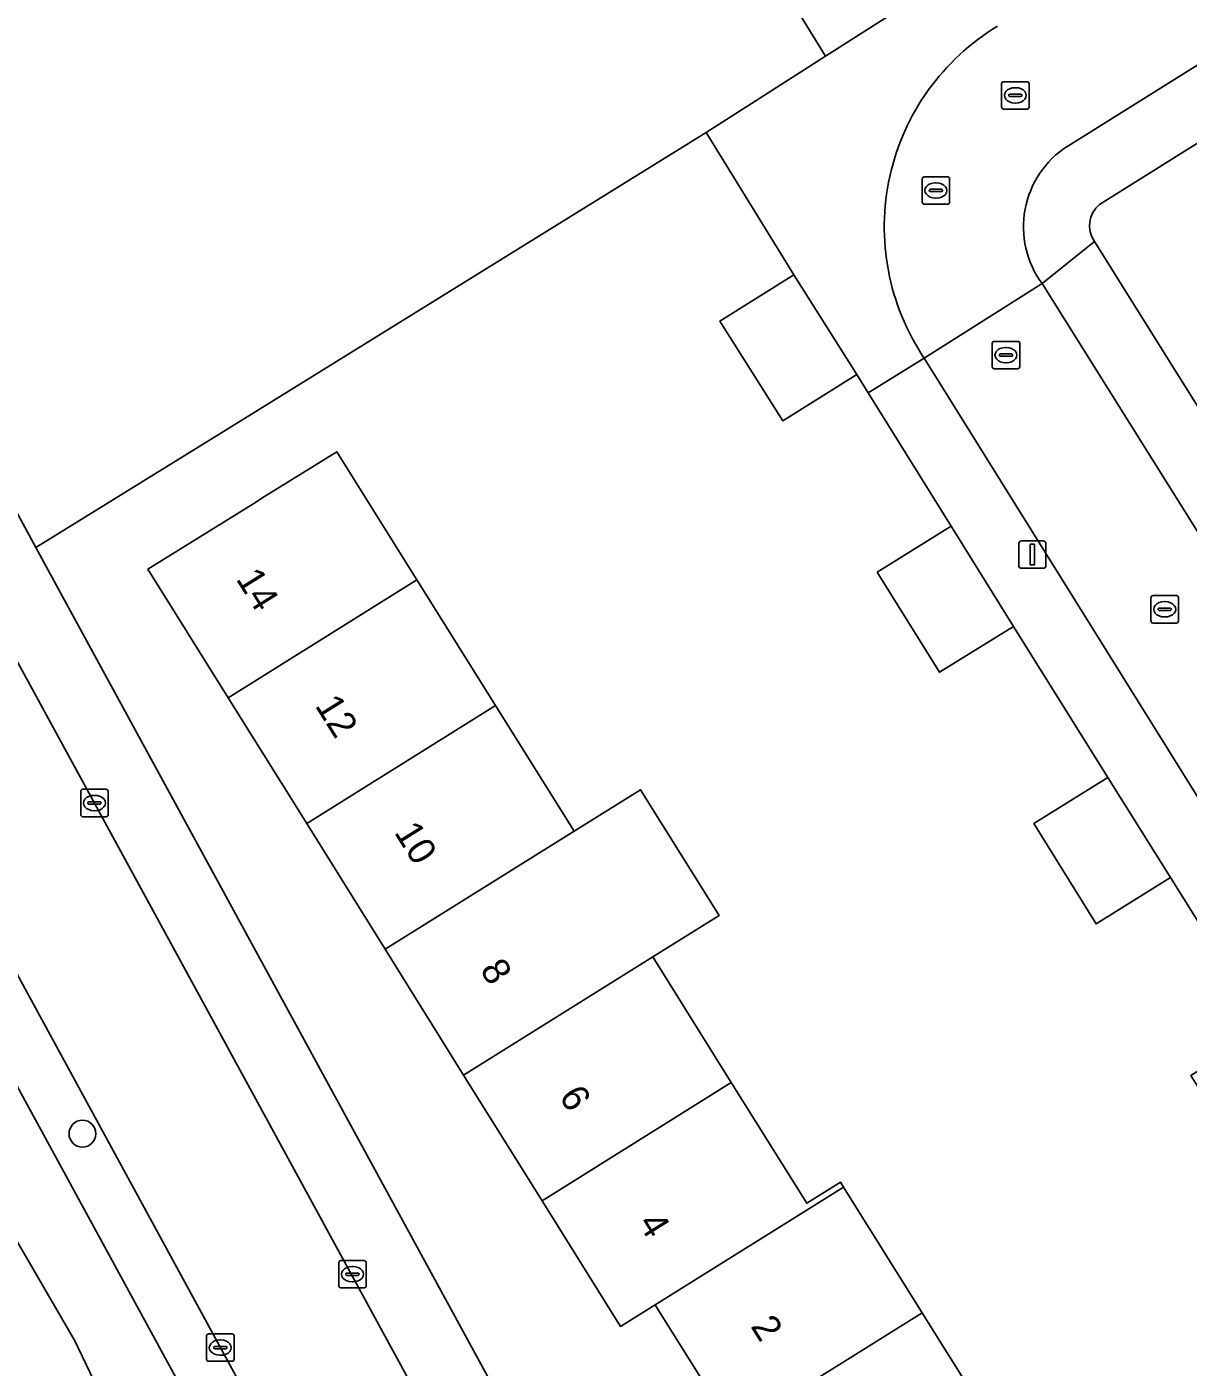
# Model space of a CAD drawing. Extents: x 157767 to 159172, y 387839 to 389425.
# Drawn here: x 158542.71 to 158585.08, y 388310.69 to 388359.59 of the extents above; entities that cross this region are included whole.
import ezdxf

# ---------------------------------------------------------------- set-up
doc = ezdxf.new("R2010")
doc.units = 0
for name, color, linetype in [('IMGEO_Boom', 7, 'Continuous'), ('IMGEO_Erf', 7, 'Continuous'), ('IMGEO_Groenvoorziening', 7, 'Continuous'), ('IMGEO_Kolk', 7, 'Continuous'), ('IMGEO_Lichtmast', 7, 'Continuous'), ('IMGEO_Pand', 7, 'Continuous'), ('IMGEO_Pand_nummerreeks', 7, 'Continuous'), ('IMGEO_Parkeervlak_open', 7, 'Continuous'), ('IMGEO_Rijbaan_lokaal_gesloten', 7, 'Continuous'), ('IMGEO_Rijbaan_lokaal_open', 7, 'Continuous'), ('IMGEO_Rioolput', 7, 'Continuous'), ('IMGEO_Verkeerseiland_open', 7, 'Continuous'), ('IMGEO_Voetpad_open', 7, 'Continuous')]:
    doc.layers.add(name, color=color, linetype=linetype)

msp = doc.modelspace()

# ---------------------------------------------------------------- linework, layer by layer
at = {"layer": 'IMGEO_Boom'}
msp.add_circle((158544.736, 388319.206), 0.489, dxfattribs=at)
at = {"layer": 'IMGEO_Erf'}
for points in [[(158666.035, 388405.812), (158581.849, 388353.107)], [(158581.666, 388351.761), (158603.405, 388317.002), (158686.836, 388369.127)], [(158579.455, 388330.517), (158582.149, 388332.198), (158578.702, 388337.711), (158576.006, 388336.038), (158573.738, 388339.691), (158576.434, 388341.364), (158573.406, 388346.23), (158572.988, 388346.902), (158570.289, 388345.213), (158567.998, 388348.849), (158570.697, 388350.538), (158567.494, 388355.736), (158549.535, 388344.602), (158543.035, 388340.593), (158544.005, 388338.802), (158566.2, 388298.085)], [(158568.503, 388308.376), (158565.711, 388312.84), (158565.635, 388312.961), (158564.372, 388312.172), (158561.508, 388316.76), (158558.645, 388321.346), (158555.782, 388325.933), (158552.918, 388330.52), (158550.055, 388335.107), (158547.126, 388339.798), (158550.985, 388342.2), (158551.381, 388342.447), (158554.012, 388344.085), (158556.939, 388339.406), (158559.807, 388334.821), (158562.675, 388330.237), (158565.102, 388331.752), (158567.967, 388327.165), (158565.543, 388325.652), (158568.411, 388321.068), (158571.164, 388316.668), (158572.393, 388317.437), (158572.509, 388317.252), (158575.379, 388312.669), (158575.657, 388312.224), (158578.31, 388307.985)], [(158568.709, 388297.399), (158593.97, 388313.222), (158590.139, 388319.433), (158587.429, 388317.723), (158585.178, 388321.33), (158587.891, 388323.028), (158584.431, 388328.554), (158581.719, 388326.857), (158579.455, 388330.517)]]:
    msp.add_lwpolyline(points, dxfattribs=at)
msp.add_arc((158582.481, 388352.336), 0.998, 129.3456, 215.1697, dxfattribs=at)
at = {"layer": 'IMGEO_Groenvoorziening'}
msp.add_lwpolyline([(158530.768, 388363.248), (158543.035, 388340.593), (158549.535, 388344.602), (158567.494, 388355.736), (158571.846, 388358.513), (158569.211, 388362.815), (158578.473, 388368.741), (158565.751, 388389.116), (158563.588, 388392.373), (158555.102, 388405.937), (158555.065, 388406.169), (158549.599, 388401.902), (158546.429, 388399.427), (158542.011, 388396.34)], dxfattribs=at)
at = {"layer": 'IMGEO_Kolk'}
for p, q in [((158578.273, 388356.66), (158578.273, 388357.512)), ((158578.348, 388357.586), (158579.2, 388357.586)), ((158579.274, 388357.512), (158579.274, 388356.66)), ((158578.532, 388357.08), (158578.532, 388357.092)), ((158578.97, 388357.043), (158578.572, 388357.043)), ((158578.575, 388357.129), (158578.973, 388357.129)), ((158578.761, 388357.366), (158578.786, 388357.366)), ((158579.016, 388357.092), (158579.016, 388357.08)), ((158579.2, 388356.586), (158578.348, 388356.586)), ((158578.784, 388356.806), (158578.759, 388356.806)), ((158578.007, 388348.111), (158578.859, 388348.111)), ((158577.932, 388347.185), (158577.932, 388348.037)), ((158578.191, 388347.605), (158578.191, 388347.617)), ((158578.234, 388347.654), (158578.632, 388347.654)), ((158578.42, 388347.891), (158578.445, 388347.891)), ((158578.675, 388347.617), (158578.675, 388347.605)), ((158578.933, 388348.037), (158578.933, 388347.185)), ((158578.629, 388347.568), (158578.231, 388347.568)), ((158578.443, 388347.331), (158578.418, 388347.331)), ((158578.859, 388347.111), (158578.007, 388347.111)), ((158583.799, 388338.836), (158584.651, 388338.836)), ((158583.724, 388337.91), (158583.724, 388338.762)), ((158583.983, 388338.33), (158583.983, 388338.342)), ((158584.026, 388338.379), (158584.424, 388338.379)), ((158584.212, 388338.616), (158584.237, 388338.616)), ((158584.467, 388338.342), (158584.467, 388338.33)), ((158584.725, 388338.762), (158584.725, 388337.91)), ((158584.651, 388337.836), (158583.799, 388337.836)), ((158584.421, 388338.293), (158584.023, 388338.293)), ((158584.235, 388338.056), (158584.21, 388338.056)), ((158544.673, 388330.843), (158544.673, 388331.695)), ((158544.748, 388331.769), (158545.6, 388331.769)), ((158545.161, 388331.549), (158545.186, 388331.549)), ((158545.674, 388331.695), (158545.674, 388330.843)), ((158544.932, 388331.263), (158544.932, 388331.275)), ((158545.37, 388331.226), (158544.972, 388331.226)), ((158544.975, 388331.312), (158545.373, 388331.312)), ((158545.184, 388330.989), (158545.159, 388330.989)), ((158545.416, 388331.275), (158545.416, 388331.263)), ((158545.6, 388330.769), (158544.748, 388330.769)), ((158554.087, 388313.652), (158554.087, 388314.504)), ((158554.162, 388314.578), (158555.014, 388314.578)), ((158554.575, 388314.358), (158554.6, 388314.358)), ((158555.088, 388314.504), (158555.088, 388313.652)), ((158554.346, 388314.072), (158554.346, 388314.084)), ((158554.784, 388314.035), (158554.386, 388314.035)), ((158554.389, 388314.121), (158554.787, 388314.121)), ((158554.83, 388314.084), (158554.83, 388314.072)), ((158555.014, 388313.578), (158554.162, 388313.578)), ((158554.598, 388313.798), (158554.573, 388313.798)), ((158549.265, 388310.975), (158549.265, 388311.827)), ((158549.34, 388311.901), (158550.192, 388311.901)), ((158549.567, 388311.444), (158549.965, 388311.444)), ((158549.753, 388311.681), (158549.778, 388311.681)), ((158550.266, 388311.827), (158550.266, 388310.975)), ((158549.524, 388311.395), (158549.524, 388311.407)), ((158549.962, 388311.358), (158549.564, 388311.358)), ((158549.776, 388311.121), (158549.751, 388311.121)), ((158550.008, 388311.407), (158550.008, 388311.395)), ((158550.192, 388310.901), (158549.34, 388310.901))]:
    msp.add_line(p, q, dxfattribs=at)
for points in [[(158578.273, 388356.66), (158578.273, 388357.512)], [(158578.348, 388357.586), (158579.2, 388357.586)], [(158579.274, 388357.512), (158579.274, 388356.66)], [(158579.2, 388356.586), (158578.348, 388356.586)], [(158578.007, 388348.111), (158578.859, 388348.111)], [(158577.932, 388347.185), (158577.932, 388348.037)], [(158578.933, 388348.037), (158578.933, 388347.185)], [(158578.859, 388347.111), (158578.007, 388347.111)], [(158583.799, 388338.836), (158584.651, 388338.836)], [(158583.724, 388337.91), (158583.724, 388338.762)], [(158584.725, 388338.762), (158584.725, 388337.91)], [(158584.651, 388337.836), (158583.799, 388337.836)], [(158544.673, 388330.843), (158544.673, 388331.695)], [(158544.748, 388331.769), (158545.6, 388331.769)], [(158545.674, 388331.695), (158545.674, 388330.843)], [(158545.6, 388330.769), (158544.748, 388330.769)], [(158554.087, 388313.652), (158554.087, 388314.504)], [(158554.162, 388314.578), (158555.014, 388314.578)], [(158555.088, 388314.504), (158555.088, 388313.652)], [(158555.014, 388313.578), (158554.162, 388313.578)], [(158549.265, 388310.975), (158549.265, 388311.827)], [(158549.34, 388311.901), (158550.192, 388311.901)], [(158550.266, 388311.827), (158550.266, 388310.975)], [(158550.192, 388310.901), (158549.34, 388310.901)]]:
    msp.add_lwpolyline(points, dxfattribs=at)
for centre, radius, start, end in [((158578.35, 388357.51), 0.0765, 91.552, 178.448), ((158578.35, 388357.51), 0.0765, 91.552, 178.448), ((158579.198, 388357.51), 0.0765, 1.552, 88.448), ((158579.198, 388357.51), 0.0765, 1.552, 88.448), ((158578.572, 388357.089), 0.0403, 85.8775, 175.7526), ((158578.569, 388357.079), 0.0366, 178.938, 274.7102), ((158578.973, 388357.086), 0.043, 264.8664, 352.4533), ((158578.977, 388357.091), 0.0386, 1.7309, 96.639), ((158578.35, 388356.662), 0.0765, 181.552, 268.448), ((158578.35, 388356.662), 0.0765, 181.552, 268.448), ((158579.198, 388356.662), 0.0765, 271.552, 358.448), ((158579.198, 388356.662), 0.0765, 271.552, 358.448), ((158578.009, 388348.035), 0.0765, 91.552, 178.448), ((158578.009, 388348.035), 0.0765, 91.552, 178.448), ((158578.857, 388348.035), 0.0765, 1.552, 88.448), ((158578.857, 388348.035), 0.0765, 1.552, 88.448), ((158578.231, 388347.614), 0.0403, 85.8775, 175.7526), ((158578.228, 388347.604), 0.0366, 178.938, 274.7102), ((158578.632, 388347.611), 0.043, 264.8664, 352.4533), ((158578.636, 388347.616), 0.0386, 1.7309, 96.639), ((158578.009, 388347.187), 0.0765, 181.552, 268.448), ((158578.009, 388347.187), 0.0765, 181.552, 268.448), ((158578.857, 388347.187), 0.0765, 271.552, 358.448), ((158578.857, 388347.187), 0.0765, 271.552, 358.448), ((158583.801, 388338.76), 0.0765, 91.552, 178.448), ((158583.801, 388338.76), 0.0765, 91.552, 178.448), ((158584.649, 388338.76), 0.0765, 1.552, 88.448), ((158584.649, 388338.76), 0.0765, 1.552, 88.448), ((158584.023, 388338.339), 0.0403, 85.8775, 175.7526), ((158584.02, 388338.329), 0.0366, 178.938, 274.7102), ((158584.424, 388338.336), 0.043, 264.8664, 352.4533), ((158584.428, 388338.341), 0.0386, 1.7309, 96.639), ((158583.801, 388337.912), 0.0765, 181.552, 268.448), ((158583.801, 388337.912), 0.0765, 181.552, 268.448), ((158584.649, 388337.912), 0.0765, 271.552, 358.448), ((158584.649, 388337.912), 0.0765, 271.552, 358.448), ((158544.75, 388331.693), 0.0765, 91.552, 178.448), ((158544.75, 388331.693), 0.0765, 91.552, 178.448), ((158545.598, 388331.693), 0.0765, 1.552, 88.448), ((158545.598, 388331.693), 0.0765, 1.552, 88.448), ((158544.972, 388331.272), 0.0403, 85.8775, 175.7526), ((158544.969, 388331.262), 0.0366, 178.938, 274.7102), ((158545.373, 388331.269), 0.043, 264.8664, 352.4533), ((158545.377, 388331.274), 0.0386, 1.7309, 96.639), ((158544.75, 388330.845), 0.0765, 181.552, 268.448), ((158544.75, 388330.845), 0.0765, 181.552, 268.448), ((158545.598, 388330.845), 0.0765, 271.552, 358.448), ((158545.598, 388330.845), 0.0765, 271.552, 358.448), ((158554.164, 388314.502), 0.0765, 91.552, 178.448), ((158554.164, 388314.502), 0.0765, 91.552, 178.448), ((158555.012, 388314.502), 0.0765, 1.552, 88.448), ((158555.012, 388314.502), 0.0765, 1.552, 88.448), ((158554.386, 388314.081), 0.0403, 85.8775, 175.7526), ((158554.383, 388314.071), 0.0366, 178.938, 274.7102), ((158554.787, 388314.078), 0.043, 264.8664, 352.4533), ((158554.791, 388314.083), 0.0386, 1.7309, 96.639), ((158554.164, 388313.654), 0.0765, 181.552, 268.448), ((158554.164, 388313.654), 0.0765, 181.552, 268.448), ((158555.012, 388313.654), 0.0765, 271.552, 358.448), ((158555.012, 388313.654), 0.0765, 271.552, 358.448), ((158549.342, 388311.825), 0.0765, 91.552, 178.448), ((158549.342, 388311.825), 0.0765, 91.552, 178.448), ((158549.564, 388311.404), 0.0403, 85.8775, 175.7526), ((158549.969, 388311.406), 0.0386, 1.7309, 96.639), ((158550.19, 388311.825), 0.0765, 1.552, 88.448), ((158550.19, 388311.825), 0.0765, 1.552, 88.448), ((158549.342, 388310.977), 0.0765, 181.552, 268.448), ((158549.342, 388310.977), 0.0765, 181.552, 268.448), ((158549.561, 388311.394), 0.0366, 178.938, 274.7102), ((158549.965, 388311.401), 0.043, 264.8664, 352.4533), ((158550.19, 388310.977), 0.0765, 271.552, 358.448), ((158550.19, 388310.977), 0.0765, 271.552, 358.448)]:
    msp.add_arc(centre, radius, start, end, dxfattribs=at)
for centre, major_axis, ratio, start_param, end_param in [((158578.76, 388357.086), (-0.387, 0.002), 0.722429, 4.712389, 7.853982), ((158578.785, 388357.086), (-0.39, 0.002), 0.717154, 1.570796, 4.712389), ((158578.419, 388347.611), (-0.387, 0.002), 0.722429, 4.712389, 7.853982), ((158578.444, 388347.611), (-0.39, 0.002), 0.717154, 1.570796, 4.712389), ((158584.211, 388338.336), (-0.387, 0.002), 0.722429, 4.712389, 7.853982), ((158584.236, 388338.336), (-0.39, 0.002), 0.717154, 1.570796, 4.712389), ((158545.16, 388331.269), (-0.387, 0.002), 0.722429, 4.712389, 7.853982), ((158545.185, 388331.269), (-0.39, 0.002), 0.717154, 1.570796, 4.712389), ((158554.574, 388314.078), (-0.387, 0.002), 0.722429, 4.712389, 7.853982), ((158554.599, 388314.078), (-0.39, 0.002), 0.717154, 1.570796, 4.712389), ((158549.752, 388311.401), (-0.387, 0.002), 0.722429, 4.712389, 7.853982), ((158549.777, 388311.401), (-0.39, 0.002), 0.717154, 1.570796, 4.712389)]:
    msp.add_ellipse(centre, major_axis=major_axis, ratio=ratio, start_param=start_param, end_param=end_param, dxfattribs=at)
at = {"layer": 'IMGEO_Lichtmast'}
for p, q in [((158578.999, 388340.832), (158579.789, 388340.832)), ((158579.789, 388340.832), (158578.999, 388340.832)), ((158578.899, 388339.932), (158578.899, 388340.732)), ((158578.899, 388340.732), (158578.899, 388339.932)), ((158579.889, 388340.732), (158579.889, 388339.932)), ((158579.889, 388339.932), (158579.889, 388340.732)), ((158579.789, 388339.832), (158578.999, 388339.832)), ((158578.999, 388339.832), (158579.789, 388339.832))]:
    msp.add_line(p, q, dxfattribs=at)
msp.add_lwpolyline([(158579.319, 388340.707), (158579.469, 388340.707), (158579.469, 388339.957), (158579.319, 388339.957), (158579.319, 388340.707)], dxfattribs=at)
for centre, start, end in [((158578.999, 388340.732), 90, 180), ((158578.999, 388340.732), 90, 180), ((158579.789, 388340.732), 0, 90), ((158579.789, 388340.732), 360, 90), ((158578.999, 388339.932), 180, 270), ((158578.999, 388339.932), 180, 270), ((158579.789, 388339.932), 270, 0), ((158579.789, 388339.932), 270, 0)]:
    msp.add_arc(centre, 0.1, start, end, dxfattribs=at)
at = {"layer": 'IMGEO_Pand'}
for points in [[(158572.988, 388346.902), (158570.697, 388350.538), (158567.998, 388348.849), (158570.289, 388345.213)], [(158550.055, 388335.107), (158556.939, 388339.406), (158554.012, 388344.085), (158551.381, 388342.447), (158550.985, 388342.2), (158547.126, 388339.798)], [(158576.434, 388341.364), (158573.738, 388339.691), (158576.006, 388336.038), (158578.702, 388337.711)], [(158550.055, 388335.107), (158552.918, 388330.52), (158559.807, 388334.821), (158556.939, 388339.406)], [(158559.807, 388334.821), (158552.918, 388330.52), (158555.782, 388325.933), (158562.675, 388330.237)], [(158582.149, 388332.198), (158579.455, 388330.517), (158581.719, 388326.857), (158584.431, 388328.554)], [(158567.967, 388327.165), (158565.102, 388331.752), (158562.675, 388330.237), (158555.782, 388325.933), (158558.645, 388321.346), (158565.543, 388325.652)], [(158558.645, 388321.346), (158561.508, 388316.76), (158568.411, 388321.068), (158565.543, 388325.652)], [(158572.509, 388317.252), (158572.393, 388317.437), (158571.164, 388316.668), (158568.411, 388321.068), (158561.508, 388316.76), (158564.372, 388312.172), (158565.635, 388312.961)], [(158572.509, 388317.252), (158565.635, 388312.961), (158565.711, 388312.84), (158568.503, 388308.376), (158575.379, 388312.669)], [(158575.379, 388312.669), (158568.503, 388308.376), (158571.433, 388303.692), (158578.31, 388307.985), (158575.657, 388312.224)]]:
    msp.add_lwpolyline(points, close=True, dxfattribs=at)
at = {"layer": 'IMGEO_Parkeervlak_open'}
msp.add_lwpolyline([(158586.864, 388373.978), (158578.473, 388368.741), (158569.211, 388362.815), (158571.846, 388358.513), (158581.157, 388364.454), (158589.482, 388369.765), (158588.549, 388371.26)], close=True, dxfattribs=at)
at = {"layer": 'IMGEO_Rijbaan_lokaal_gesloten'}
for points in [[(158522.774, 388356.867), (158520.193, 388355.786), (158524.893, 388346.524), (158527.752, 388341.202), (158531.535, 388334.178), (158536.428, 388325.454), (158544.459, 388311.65), (158555.339, 388288.902)], [(158556.51, 388294.945), (158522.774, 388356.867)], [(158542.376, 388309.582), (158543.994, 388306.988), (158548.892, 388299.222), (158550.013, 388297.421), (158555.339, 388288.902), (158544.459, 388311.65), (158536.428, 388325.454), (158531.535, 388334.178), (158527.752, 388341.202), (158524.893, 388346.524), (158520.193, 388355.786)]]:
    msp.add_lwpolyline(points, dxfattribs=at)
at = {"layer": 'IMGEO_Rijbaan_lokaal_open'}
for points in [[(158580.686, 388355.237), (158667.387, 388409.481)], [(158518.655, 388370.393), (158520.43, 388366.419), (158522.65, 388361.659), (158524.616, 388357.602), (158544.005, 388321.982), (158558.222, 388295.881)], [(158565.72, 388294.121), (158561.354, 388301.588), (158544.005, 388333.408), (158530.905, 388357.407)], [(158575.451, 388347.503), (158579.749, 388350.22)]]:
    msp.add_lwpolyline(points, dxfattribs=at)
msp.add_lwpolyline([(158579.749, 388350.22), (158575.451, 388347.503), (158596.02, 388314.508), (158596.962, 388312.998), (158601.325, 388315.771)], close=True, dxfattribs=at)
for centre, radius, start, end in [((158582.553, 388352.283), 8.561, 121.1174, 213.9432), ((158582.57, 388352.289), 3.499, 122.5864, 216.2556)]:
    msp.add_arc(centre, radius, start, end, dxfattribs=at)
at = {"layer": 'IMGEO_Rioolput'}
for p, q in [((158575.377, 388353.191), (158575.377, 388354.043)), ((158575.452, 388354.117), (158576.304, 388354.117)), ((158576.378, 388354.043), (158576.378, 388353.191)), ((158575.636, 388353.611), (158575.636, 388353.623)), ((158576.074, 388353.574), (158575.676, 388353.574)), ((158575.679, 388353.66), (158576.077, 388353.66)), ((158575.865, 388353.897), (158575.89, 388353.897)), ((158576.12, 388353.623), (158576.12, 388353.611)), ((158576.304, 388353.117), (158575.452, 388353.117)), ((158575.888, 388353.337), (158575.863, 388353.337))]:
    msp.add_line(p, q, dxfattribs=at)
for points in [[(158575.377, 388353.191), (158575.377, 388354.043)], [(158575.452, 388354.117), (158576.304, 388354.117)], [(158576.378, 388354.043), (158576.378, 388353.191)], [(158576.304, 388353.117), (158575.452, 388353.117)]]:
    msp.add_lwpolyline(points, dxfattribs=at)
for centre, radius, start, end in [((158575.454, 388354.041), 0.0765, 91.552, 178.448), ((158575.454, 388354.041), 0.0765, 91.552, 178.448), ((158576.302, 388354.041), 0.0765, 1.552, 88.448), ((158576.302, 388354.041), 0.0765, 1.552, 88.448), ((158575.676, 388353.62), 0.0403, 85.8775, 175.7526), ((158575.673, 388353.61), 0.0366, 178.938, 274.7102), ((158576.077, 388353.617), 0.043, 264.8664, 352.4533), ((158576.081, 388353.622), 0.0386, 1.7309, 96.639), ((158575.454, 388353.193), 0.0765, 181.552, 268.448), ((158575.454, 388353.193), 0.0765, 181.552, 268.448), ((158576.302, 388353.193), 0.0765, 271.552, 358.448), ((158576.302, 388353.193), 0.0765, 271.552, 358.448)]:
    msp.add_arc(centre, radius, start, end, dxfattribs=at)
for centre, major_axis, ratio, start_param, end_param in [((158575.864, 388353.617), (-0.387, 0.002), 0.722429, 4.712389, 7.853982), ((158575.889, 388353.617), (-0.39, 0.002), 0.717154, 1.570796, 4.712389)]:
    msp.add_ellipse(centre, major_axis=major_axis, ratio=ratio, start_param=start_param, end_param=end_param, dxfattribs=at)
at = {"layer": 'IMGEO_Verkeerseiland_open'}
msp.add_lwpolyline([(158558.222, 388295.881), (158544.005, 388321.982), (158524.616, 388357.602), (158522.774, 388356.867), (158556.51, 388294.945)], dxfattribs=at)
at = {"layer": 'IMGEO_Voetpad_open'}
for points in [[(158667.387, 388409.481), (158580.686, 388355.237)], [(158581.849, 388353.107), (158666.035, 388405.812)], [(158589.482, 388369.765), (158581.157, 388364.454), (158571.846, 388358.513), (158567.494, 388355.736), (158570.697, 388350.538), (158572.988, 388346.902), (158573.406, 388346.23), (158575.451, 388347.503)], [(158544.005, 388338.802), (158543.035, 388340.593), (158530.768, 388363.248)], [(158530.905, 388357.407), (158544.005, 388333.408), (158561.354, 388301.588), (158565.72, 388294.121)], [(158579.749, 388350.22), (158581.666, 388351.761)], [(158569.072, 388292.535), (158566.2, 388298.085), (158544.005, 388338.802)]]:
    msp.add_lwpolyline(points, dxfattribs=at)
for points in [[(158581.666, 388351.761), (158579.749, 388350.22), (158601.325, 388315.771), (158603.405, 388317.002)], [(158575.451, 388347.503), (158573.406, 388346.23), (158576.434, 388341.364), (158578.702, 388337.711), (158582.149, 388332.198), (158584.431, 388328.554), (158587.891, 388323.028), (158590.139, 388319.433), (158593.97, 388313.222), (158596.02, 388314.508)]]:
    msp.add_lwpolyline(points, close=True, dxfattribs=at)
for centre, radius, start, end in [((158582.553, 388352.283), 8.561, 121.1174, 213.9432), ((158582.57, 388352.289), 3.499, 122.5864, 216.2556), ((158582.481, 388352.336), 0.998, 129.3456, 215.1697)]:
    msp.add_arc(centre, radius, start, end, dxfattribs=at)

# ---------------------------------------------------------------- texts
at = {"layer": 'IMGEO_Pand_nummerreeks'}
for s, rotation, p in [('14', 301.9755, (158550.317, 388339.445)), ('12', 301.9755, (158553.201, 388334.825)), ('10', 301.9755, (158556.09, 388330.198)), ('8', 301.9766, (158559.219, 388325.185)), ('6', 301.9755, (158562.103, 388320.567)), ('4', 301.9766, (158564.988, 388315.945)), ('2', 302.0281, (158569.097, 388312.179))]:
    msp.add_text(s, height=1, rotation=rotation, dxfattribs=at).set_placement(p)

doc.saveas('drawing.dxf')
